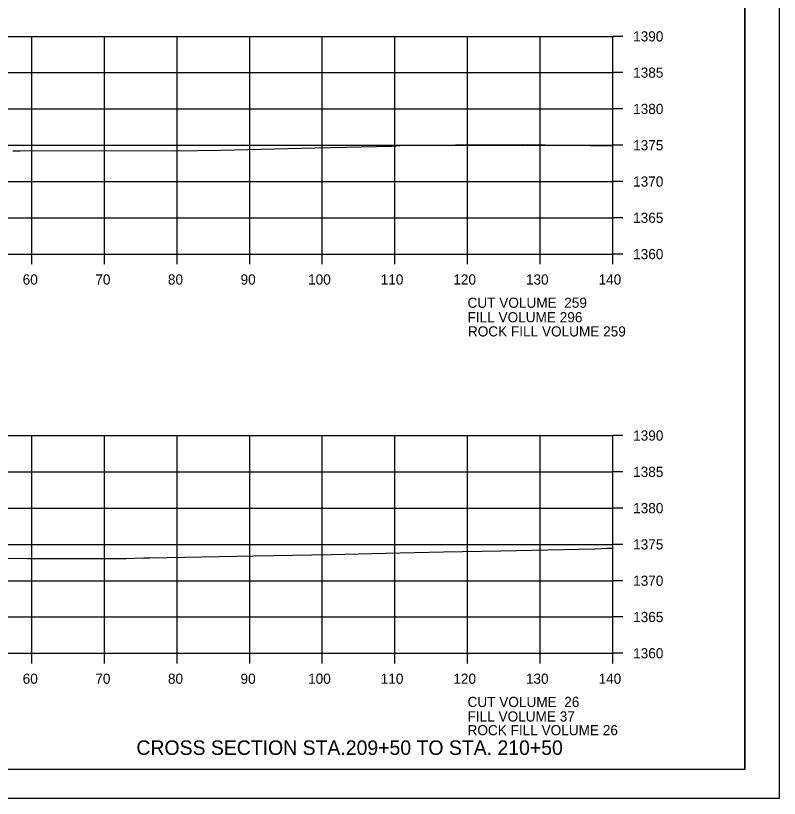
# Model space of a CAD drawing. Extents: x 1374311 to 1383814, y 384102 to 406278.
# Drawn here: x 1382697.8 to 1382803, y 404145.1 to 404252.9 of the extents above; entities that cross this region are included whole.
import ezdxf

# ---------------------------------------------------------------- set-up
doc = ezdxf.new("R2010")
doc.units = 0
for name, color, linetype in [('R_Axis', 7, 'Continuous'), ('R_Axis Annot', 7, 'Continuous'), ('R_Border', 7, 'Continuous'), ('R_Draft', 7, 'Continuous'), ('R_Exist Surface', 7, 'Continuous'), ('R_Fin Surface', 7, 'Continuous'), ('R_Grid', 7, 'Continuous'), ('R_No Plot', 7, 'Continuous')]:
    doc.layers.add(name, color=color, linetype=linetype)

msp = doc.modelspace()

# ---------------------------------------------------------------- linework, layer by layer
at = {"layer": 'R_Axis'}
for p, q in [((1382780.07, 404220.04), (1382780.07, 404250.04)), ((1382781.47, 404250.04), (1382780.07, 404250.04)), ((1382781.47, 404245.04), (1382780.07, 404245.04)), ((1382781.47, 404240.04), (1382780.07, 404240.04)), ((1382781.47, 404235.04), (1382780.07, 404235.04)), ((1382781.47, 404230.04), (1382780.07, 404230.04)), ((1382781.47, 404225.04), (1382780.07, 404225.04)), ((1382500.07, 404220.04), (1382780.07, 404220.04)), ((1382700.07, 404218.64), (1382700.07, 404220.04)), ((1382710.07, 404218.64), (1382710.07, 404220.04)), ((1382720.07, 404218.64), (1382720.07, 404220.04)), ((1382730.07, 404218.64), (1382730.07, 404220.04)), ((1382740.07, 404218.64), (1382740.07, 404220.04)), ((1382750.07, 404218.64), (1382750.07, 404220.04)), ((1382760.07, 404218.64), (1382760.07, 404220.04)), ((1382770.07, 404218.64), (1382770.07, 404220.04)), ((1382780.07, 404218.64), (1382780.07, 404220.04)), ((1382781.47, 404220.04), (1382780.07, 404220.04)), ((1382780.07, 404165.04), (1382780.07, 404195.04)), ((1382781.47, 404195.04), (1382780.07, 404195.04)), ((1382781.47, 404190.04), (1382780.07, 404190.04)), ((1382781.47, 404185.04), (1382780.07, 404185.04)), ((1382781.47, 404180.04), (1382780.07, 404180.04)), ((1382781.47, 404175.04), (1382780.07, 404175.04)), ((1382781.47, 404170.04), (1382780.07, 404170.04)), ((1382500.07, 404165.04), (1382780.07, 404165.04)), ((1382700.07, 404163.64), (1382700.07, 404165.04)), ((1382710.07, 404163.64), (1382710.07, 404165.04)), ((1382720.07, 404163.64), (1382720.07, 404165.04)), ((1382730.07, 404163.64), (1382730.07, 404165.04)), ((1382740.07, 404163.64), (1382740.07, 404165.04)), ((1382750.07, 404163.64), (1382750.07, 404165.04)), ((1382760.07, 404163.64), (1382760.07, 404165.04)), ((1382770.07, 404163.64), (1382770.07, 404165.04)), ((1382780.07, 404163.64), (1382780.07, 404165.04)), ((1382781.47, 404165.04), (1382780.07, 404165.04))]:
    msp.add_line(p, q, dxfattribs=at)
at = {"layer": 'R_Border'}
for q in [(1382798.25, 404354.5), (1382482.07, 404149.04)]:
    msp.add_line((1382798.25, 404149.04), q, dxfattribs=at)
at = {"layer": 'R_Exist Surface'}
for points in [[(1382697.44, 404234.28), (1382698.46, 404234.28), (1382700.38, 404234.3), (1382719.7, 404234.26), (1382726.09, 404234.38), (1382739.04, 404234.69), (1382749.64, 404234.92), (1382751.32, 404235.07), (1382758.39, 404235.11), (1382767.69, 404235.12), (1382780.07, 404234.94)], [(1382691.06, 404178.18), (1382699.49, 404178.09), (1382702.04, 404178.1), (1382713.04, 404178.12), (1382715.47, 404178.17), (1382716.34, 404178.19), (1382730.62, 404178.47), (1382741.31, 404178.66), (1382748.76, 404178.84), (1382756.76, 404179.01), (1382764.64, 404179.16), (1382777.61, 404179.44), (1382779.29, 404179.51), (1382780.07, 404179.53)]]:
    msp.add_lwpolyline(points, dxfattribs=at)
at = {"layer": 'R_Grid'}
for p, q in [((1382500.07, 404250.04), (1382780.07, 404250.04)), ((1382700.07, 404220.04), (1382700.07, 404250.04)), ((1382710.07, 404220.04), (1382710.07, 404250.04)), ((1382720.07, 404220.04), (1382720.07, 404250.04)), ((1382730.07, 404220.04), (1382730.07, 404250.04)), ((1382740.07, 404220.04), (1382740.07, 404250.04)), ((1382750.07, 404220.04), (1382750.07, 404250.04)), ((1382760.07, 404220.04), (1382760.07, 404250.04)), ((1382770.07, 404220.04), (1382770.07, 404250.04)), ((1382780.07, 404220.04), (1382780.07, 404250.04)), ((1382500.07, 404245.04), (1382780.07, 404245.04)), ((1382500.07, 404240.04), (1382780.07, 404240.04)), ((1382500.07, 404235.04), (1382780.07, 404235.04)), ((1382500.07, 404230.04), (1382780.07, 404230.04)), ((1382500.07, 404225.04), (1382780.07, 404225.04)), ((1382500.07, 404220.04), (1382780.07, 404220.04)), ((1382500.07, 404195.04), (1382780.07, 404195.04)), ((1382700.07, 404165.04), (1382700.07, 404195.04)), ((1382710.07, 404165.04), (1382710.07, 404195.04)), ((1382720.07, 404165.04), (1382720.07, 404195.04)), ((1382730.07, 404165.04), (1382730.07, 404195.04)), ((1382740.07, 404165.04), (1382740.07, 404195.04)), ((1382750.07, 404165.04), (1382750.07, 404195.04)), ((1382760.07, 404165.04), (1382760.07, 404195.04)), ((1382770.07, 404165.04), (1382770.07, 404195.04)), ((1382780.07, 404165.04), (1382780.07, 404195.04)), ((1382500.07, 404190.04), (1382780.07, 404190.04)), ((1382500.07, 404185.04), (1382780.07, 404185.04)), ((1382500.07, 404180.04), (1382780.07, 404180.04)), ((1382500.07, 404175.04), (1382780.07, 404175.04)), ((1382500.07, 404170.04), (1382780.07, 404170.04)), ((1382500.07, 404165.04), (1382780.07, 404165.04))]:
    msp.add_line(p, q, dxfattribs=at)
at = {"layer": 'R_No Plot'}
msp.add_line((1382469.67, 404145.06), (1382803, 404145.06), dxfattribs=at)
for points in [[(1382469.66, 404358.39), (1382803, 404358.39), (1382803, 404145.05), (1382469.66, 404145.05)], [(1382715.99, 404354.5), (1382715.99, 404344.62), (1382751.72, 404344.62), (1382751.72, 404341.7), (1382774.92, 404341.7), (1382774.92, 404317.36), (1382798.25, 404317.36), (1382798.25, 404149.04), (1382482.07, 404149.04), (1382482.07, 404354.5)]]:
    msp.add_lwpolyline(points, close=True, dxfattribs=at)

# ---------------------------------------------------------------- texts
at = {"layer": 'R_Axis Annot'}
for s, p in [('1390', (1382782.87, 404249.34)), ('1385', (1382782.87, 404244.34)), ('1380', (1382782.87, 404239.34)), ('1375', (1382782.87, 404234.34)), ('1370', (1382782.87, 404229.34)), ('1365', (1382782.87, 404224.34)), ('1360', (1382782.87, 404219.34)), ('60', (1382698.81, 404215.84)), ('70', (1382708.81, 404215.84)), ('80', (1382718.81, 404215.84)), ('90', (1382728.81, 404215.84)), ('100', (1382738.11, 404215.84)), ('110', (1382748.11, 404215.84)), ('120', (1382758.11, 404215.84)), ('130', (1382768.11, 404215.84)), ('140', (1382778.11, 404215.84)), ('CUT VOLUME  259', (1382760.07, 404212.64)), ('FILL VOLUME 296', (1382760.07, 404210.64)), ('1390', (1382782.87, 404194.34)), ('1385', (1382782.87, 404189.34)), ('1380', (1382782.87, 404184.34)), ('1375', (1382782.87, 404179.34)), ('1370', (1382782.87, 404174.34)), ('1365', (1382782.87, 404169.34)), ('1360', (1382782.87, 404164.34)), ('60', (1382698.81, 404160.84)), ('70', (1382708.81, 404160.84)), ('80', (1382718.81, 404160.84)), ('90', (1382728.81, 404160.84)), ('100', (1382738.11, 404160.84)), ('110', (1382748.11, 404160.84)), ('120', (1382758.11, 404160.84)), ('130', (1382768.11, 404160.84)), ('140', (1382778.11, 404160.84)), ('CUT VOLUME  26', (1382760.07, 404157.64)), ('FILL VOLUME 37', (1382760.07, 404155.64))]:
    msp.add_text(s, height=1.4, dxfattribs=at).set_placement(p)
at = {"layer": 'R_Draft'}
msp.add_text('CROSS SECTION STA.209+50 TO STA. 210+50', height=2, dxfattribs=at).set_placement((1382714.47, 404151.04))
at = {"layer": 'R_Fin Surface'}
for s, p in [('ROCK FILL VOLUME 259', (1382760.12, 404208.69)), ('ROCK FILL VOLUME 26', (1382760.07, 404153.75))]:
    msp.add_text(s, height=1.4, dxfattribs=at).set_placement(p)

doc.saveas('drawing.dxf')
